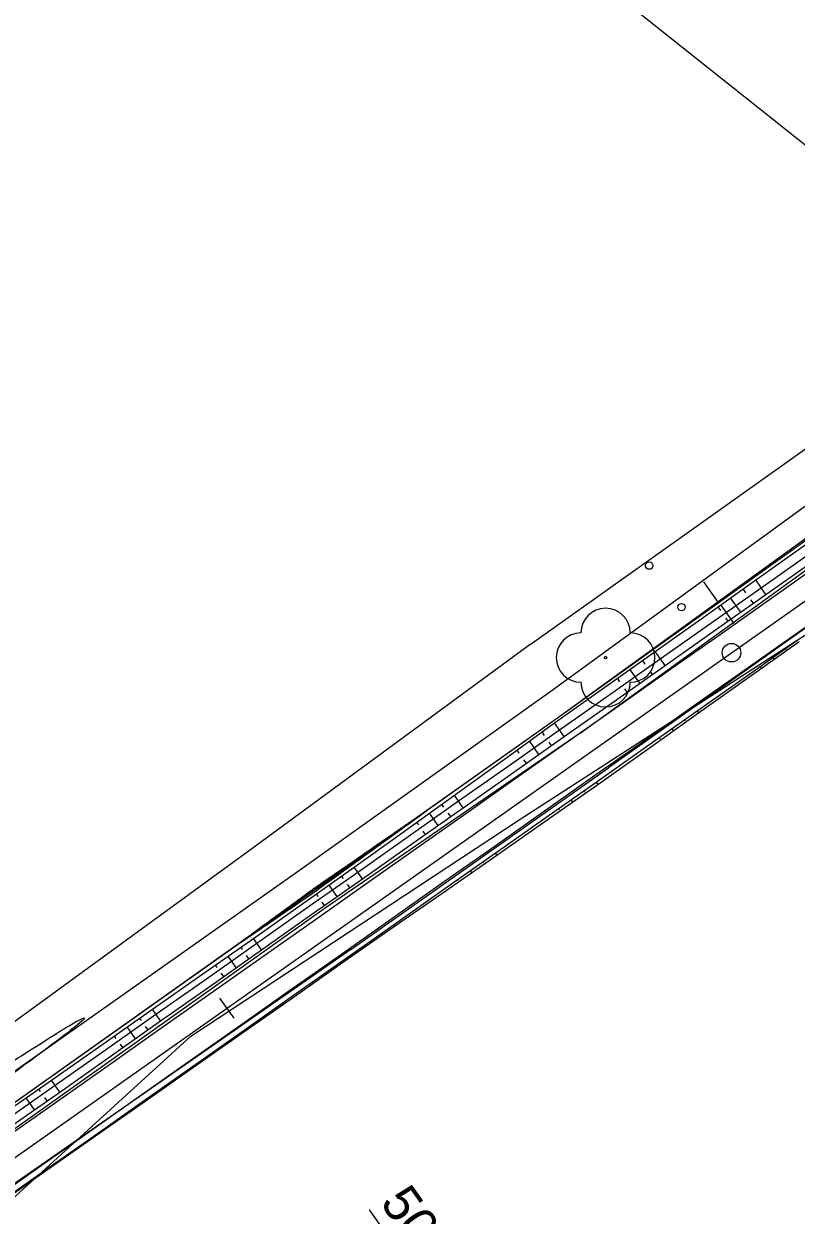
# Model space of a CAD drawing. Extents: x -495905 to -478420, y -1113297 to -1107716.
# Drawn here: x -480429.6 to -480367, y -1112804.5 to -1112708 of the extents above; entities that cross this region are included whole.
import ezdxf

# ---------------------------------------------------------------- set-up
doc = ezdxf.new("R2010")
doc.units = 0
for name, color, linetype in [('2D_VRSTEVNICE', 7, 'Continuous'), ('C14_HATCH_SLOPE_L', 7, 'Continuous'), ('C14_HATCH_SLOPE_R', 7, 'Continuous'), ('C14_HECTOMETRY', 7, 'Continuous'), ('C14_HRANA_TELESO', 7, 'Continuous'), ('C14_KORUNA', 7, 'Continuous'), ('C14_OSA', 7, 'Continuous'), ('C14_PRIKOP', 7, 'Continuous'), ('C14_STANICENI', 7, 'Continuous'), ('C14_VOZOVKA', 7, 'Continuous'), ('C14_ZPEVKRAJ', 7, 'Continuous'), ('ODVODNĚNÍ PLOŠNÉ', 7, 'Continuous'), ('VODNÍ PLOCHY', 7, 'Continuous'), ('zamereni', 7, 'Continuous')]:
    doc.layers.add(name, color=color, linetype=linetype)

msp = doc.modelspace()

# ---------------------------------------------------------------- linework, layer by layer
at = {"layer": '2D_VRSTEVNICE'}
msp.add_lwpolyline([(-480406.384, -1112778.595), (-480406.437, -1112778.631)], dxfattribs=at)
for points in [[(-480406.437, -1112778.631), (-480406.97, -1112778.996), (-480408.777, -1112780.23), (-480413.518, -1112783.482), (-480407.147, -1112778.817), (-480406.617, -1112778.429), (-480406.537, -1112778.372), (-480406.112, -1112778.061), (-480405.733, -1112777.793), (-480399.466, -1112773.47), (-480399.255, -1112773.32), (-480396.075, -1112771.13), (-480399.18, -1112773.398), (-480399.597, -1112773.686), (-480405.959, -1112778.304), (-480406.384, -1112778.595)], [(-480442.21, -1112801.55), (-480418.973, -1112784.86), (-480433.684, -1112793.994), (-480442.824, -1112800.394), (-480442.912, -1112800.451), (-480451.122, -1112807.812), (-480443.69, -1112802.61), (-480442.325, -1112801.633), (-480442.21, -1112801.55)]]:
    msp.add_open_spline(points, degree=2, dxfattribs=at)
at = {"layer": 'C14_HATCH_SLOPE_L'}
for p, q in [((-480369.423, -1112754.196), (-480370.248, -1112753.025)), ((-480371.047, -1112754.06), (-480371.267, -1112753.749)), ((-480373.09, -1112755.504), (-480373.307, -1112755.195)), ((-480371.466, -1112755.637), (-480372.287, -1112754.472)), ((-480370.444, -1112754.916), (-480370.636, -1112754.644)), ((-480372.488, -1112756.357), (-480372.68, -1112756.084)), ((-480377.597, -1112759.957), (-480378.405, -1112758.81)), ((-480379.214, -1112759.833), (-480379.424, -1112759.534)), ((-480381.254, -1112761.277), (-480381.462, -1112760.982)), ((-480379.64, -1112761.397), (-480380.443, -1112760.258)), ((-480378.619, -1112760.677), (-480378.811, -1112760.404)), ((-480380.662, -1112762.117), (-480380.854, -1112761.844)), ((-480385.771, -1112765.717), (-480386.551, -1112764.611)), ((-480387.371, -1112765.616), (-480387.565, -1112765.341)), ((-480389.407, -1112767.067), (-480389.594, -1112766.802)), ((-480387.815, -1112767.157), (-480388.58, -1112766.071)), ((-480386.793, -1112766.437), (-480386.985, -1112766.164)), ((-480388.836, -1112767.877), (-480389.028, -1112767.604)), ((-480393.945, -1112771.478), (-480394.662, -1112770.461)), ((-480395.514, -1112771.422), (-480395.676, -1112771.192)), ((-480395.989, -1112772.918), (-480396.69, -1112771.922)), ((-480394.967, -1112772.198), (-480395.159, -1112771.926)), ((-480397.55, -1112772.873), (-480397.705, -1112772.653)), ((-480397.011, -1112773.638), (-480397.203, -1112773.366)), ((-480402.12, -1112777.238), (-480402.788, -1112776.289)), ((-480403.665, -1112777.215), (-480403.805, -1112777.017)), ((-480404.163, -1112778.678), (-480404.821, -1112777.744)), ((-480403.141, -1112777.958), (-480403.333, -1112777.686)), ((-480405.704, -1112778.662), (-480405.838, -1112778.471)), ((-480405.185, -1112779.398), (-480405.377, -1112779.126)), ((-480410.294, -1112782.998), (-480410.949, -1112782.068)), ((-480411.836, -1112782.98), (-480411.973, -1112782.786)), ((-480412.337, -1112784.438), (-480412.996, -1112783.503)), ((-480411.316, -1112783.718), (-480411.508, -1112783.446)), ((-480413.882, -1112784.417), (-480414.02, -1112784.22)), ((-480413.359, -1112785.158), (-480413.551, -1112784.886)), ((-480418.468, -1112788.759), (-480419.137, -1112787.809)), ((-480420.017, -1112788.73), (-480420.16, -1112788.527)), ((-480422.062, -1112790.168), (-480422.207, -1112789.963)), ((-480420.512, -1112790.199), (-480421.184, -1112789.245)), ((-480419.49, -1112789.479), (-480419.682, -1112789.206)), ((-480421.533, -1112790.919), (-480421.725, -1112790.646)), ((-480426.642, -1112794.519), (-480427.323, -1112793.553)), ((-480428.197, -1112794.482), (-480428.346, -1112794.271)), ((-480428.686, -1112795.959), (-480429.37, -1112794.989)), ((-480427.664, -1112795.239), (-480427.856, -1112794.966))]:
    msp.add_line(p, q, dxfattribs=at)
at = {"layer": 'C14_HATCH_SLOPE_R'}
for p, q in [((-480367.852, -1112758.595), (-480367.807, -1112758.658)), ((-480367.762, -1112758.722), (-480367.762, -1112758.722)), ((-480369.896, -1112760.035), (-480369.848, -1112760.104)), ((-480368.874, -1112759.315), (-480368.781, -1112759.447)), ((-480369.8, -1112760.172), (-480369.8, -1112760.172)), ((-480375.005, -1112763.635), (-480374.892, -1112763.796)), ((-480376.026, -1112764.355), (-480375.968, -1112764.438)), ((-480375.909, -1112764.522), (-480375.909, -1112764.522)), ((-480378.07, -1112765.795), (-480378.007, -1112765.884)), ((-480377.048, -1112765.075), (-480376.927, -1112765.248)), ((-480377.944, -1112765.974), (-480377.944, -1112765.974)), ((-480383.179, -1112769.396), (-480383.039, -1112769.594)), ((-480384.201, -1112770.116), (-480384.132, -1112770.212)), ((-480384.064, -1112770.309), (-480384.064, -1112770.309)), ((-480386.244, -1112771.556), (-480386.18, -1112771.648)), ((-480385.223, -1112770.836), (-480385.09, -1112771.024)), ((-480386.115, -1112771.739), (-480386.115, -1112771.739)), ((-480391.353, -1112775.156), (-480391.241, -1112775.315)), ((-480392.375, -1112775.876), (-480392.32, -1112775.954)), ((-480392.266, -1112776.031), (-480392.266, -1112776.031)), ((-480394.419, -1112777.316), (-480394.368, -1112777.388)), ((-480393.397, -1112776.596), (-480393.291, -1112776.746)), ((-480394.316, -1112777.461), (-480394.316, -1112777.461)), ((-480399.527, -1112780.916), (-480399.442, -1112781.037)), ((-480400.549, -1112781.636), (-480400.508, -1112781.694)), ((-480400.467, -1112781.753), (-480400.467, -1112781.753)), ((-480402.593, -1112783.076), (-480402.555, -1112783.13)), ((-480402.517, -1112783.185), (-480402.517, -1112783.185)), ((-480401.571, -1112782.356), (-480401.492, -1112782.469)), ((-480407.702, -1112786.677), (-480407.634, -1112786.773)), ((-480408.723, -1112787.397), (-480408.69, -1112787.444)), ((-480408.657, -1112787.491), (-480408.657, -1112787.491)), ((-480410.767, -1112788.837), (-480410.735, -1112788.882)), ((-480410.703, -1112788.927), (-480410.703, -1112788.927)), ((-480409.745, -1112788.117), (-480409.68, -1112788.209)), ((-480415.876, -1112792.437), (-480415.819, -1112792.517)), ((-480416.898, -1112793.157), (-480416.87, -1112793.196)), ((-480416.842, -1112793.235), (-480416.842, -1112793.235)), ((-480418.941, -1112794.597), (-480418.915, -1112794.634)), ((-480418.889, -1112794.672), (-480418.889, -1112794.672)), ((-480417.919, -1112793.877), (-480417.866, -1112793.954)), ((-480424.05, -1112798.197), (-480424.005, -1112798.262)), ((-480426.094, -1112799.637), (-480426.051, -1112799.698)), ((-480425.072, -1112798.917), (-480425.05, -1112798.948)), ((-480425.028, -1112798.98), (-480425.028, -1112798.98)), ((-480427.116, -1112800.357), (-480427.095, -1112800.386)), ((-480427.074, -1112800.416), (-480427.074, -1112800.416))]:
    msp.add_line(p, q, dxfattribs=at)
at = {"layer": 'C14_HECTOMETRY'}
msp.add_circle((-480372.214, -1112758.916), 0.75, dxfattribs=at)
at = {"layer": 'C14_HRANA_TELESO'}
for p, q in [((-480370.248, -1112753.025), (-480366.17, -1112750.133)), ((-480374.326, -1112755.918), (-480370.248, -1112753.025)), ((-480378.405, -1112758.81), (-480374.326, -1112755.918)), ((-480370.818, -1112760.896), (-480366.744, -1112757.998)), ((-480382.481, -1112761.706), (-480378.405, -1112758.81)), ((-480374.892, -1112763.796), (-480370.818, -1112760.896)), ((-480386.551, -1112764.611), (-480382.481, -1112761.706)), ((-480378.962, -1112766.699), (-480374.892, -1112763.796)), ((-480390.609, -1112767.532), (-480386.551, -1112764.611)), ((-480383.039, -1112769.594), (-480378.962, -1112766.699)), ((-480394.662, -1112770.461), (-480390.609, -1112767.532)), ((-480387.14, -1112772.454), (-480383.039, -1112769.594)), ((-480398.719, -1112773.384), (-480394.662, -1112770.461)), ((-480391.241, -1112775.315), (-480387.14, -1112772.454)), ((-480402.788, -1112776.289), (-480398.719, -1112773.384)), ((-480395.342, -1112778.176), (-480391.241, -1112775.315)), ((-480406.855, -1112779.199), (-480402.788, -1112776.289)), ((-480399.442, -1112781.037), (-480395.342, -1112778.176)), ((-480410.949, -1112782.068), (-480406.855, -1112779.199)), ((-480403.541, -1112783.9), (-480399.442, -1112781.037)), ((-480415.044, -1112784.938), (-480410.949, -1112782.068)), ((-480407.634, -1112786.773), (-480403.541, -1112783.9)), ((-480419.137, -1112787.809), (-480415.044, -1112784.938)), ((-480411.727, -1112789.645), (-480407.634, -1112786.773)), ((-480423.23, -1112790.681), (-480419.137, -1112787.809)), ((-480415.819, -1112792.517), (-480411.727, -1112789.645)), ((-480427.323, -1112793.553), (-480423.23, -1112790.681)), ((-480419.912, -1112795.39), (-480415.819, -1112792.517)), ((-480431.416, -1112796.425), (-480427.323, -1112793.553)), ((-480424.005, -1112798.262), (-480419.912, -1112795.39)), ((-480428.097, -1112801.134), (-480424.005, -1112798.262)), ((-480432.189, -1112804.008), (-480428.097, -1112801.134))]:
    msp.add_line(p, q, dxfattribs=at)
at = {"layer": 'C14_KORUNA'}
for p, q in [((-480369.423, -1112754.196), (-480365.335, -1112751.316)), ((-480373.51, -1112757.077), (-480369.423, -1112754.196)), ((-480377.597, -1112759.957), (-480373.51, -1112757.077)), ((-480370.918, -1112760.755), (-480366.83, -1112757.875)), ((-480381.684, -1112762.837), (-480377.597, -1112759.957)), ((-480375.005, -1112763.635), (-480370.918, -1112760.755)), ((-480385.771, -1112765.717), (-480381.684, -1112762.837)), ((-480379.092, -1112766.515), (-480375.005, -1112763.635)), ((-480389.858, -1112768.597), (-480385.771, -1112765.717)), ((-480383.179, -1112769.396), (-480379.092, -1112766.515)), ((-480393.945, -1112771.478), (-480389.858, -1112768.597)), ((-480387.266, -1112772.276), (-480383.179, -1112769.396)), ((-480398.032, -1112774.358), (-480393.945, -1112771.478)), ((-480391.353, -1112775.156), (-480387.266, -1112772.276)), ((-480402.12, -1112777.238), (-480398.032, -1112774.358)), ((-480395.44, -1112778.036), (-480391.353, -1112775.156)), ((-480406.207, -1112780.118), (-480402.12, -1112777.238)), ((-480399.527, -1112780.916), (-480395.44, -1112778.036)), ((-480410.294, -1112782.998), (-480406.207, -1112780.118)), ((-480403.615, -1112783.796), (-480399.527, -1112780.916)), ((-480414.381, -1112785.878), (-480410.294, -1112782.998)), ((-480407.702, -1112786.677), (-480403.615, -1112783.796)), ((-480418.468, -1112788.759), (-480414.381, -1112785.878)), ((-480411.789, -1112789.557), (-480407.702, -1112786.677)), ((-480422.555, -1112791.639), (-480418.468, -1112788.759)), ((-480415.876, -1112792.437), (-480411.789, -1112789.557)), ((-480426.642, -1112794.519), (-480422.555, -1112791.639)), ((-480419.963, -1112795.317), (-480415.876, -1112792.437)), ((-480430.729, -1112797.399), (-480426.642, -1112794.519)), ((-480424.05, -1112798.197), (-480419.963, -1112795.317)), ((-480428.137, -1112801.078), (-480424.05, -1112798.197)), ((-480432.224, -1112803.958), (-480428.137, -1112801.078))]:
    msp.add_line(p, q, dxfattribs=at)
at = {"layer": 'C14_OSA'}
msp.add_line((-480462.955, -1112822.861), (-480319.487, -1112721.759), dxfattribs=at)
at = {"layer": 'C14_PRIKOP'}
for p, q in [((-480369.807, -1112753.652), (-480365.719, -1112750.771)), ((-480373.894, -1112756.532), (-480369.807, -1112753.652)), ((-480377.981, -1112759.412), (-480373.894, -1112756.532)), ((-480382.068, -1112762.292), (-480377.981, -1112759.412)), ((-480386.155, -1112765.172), (-480382.068, -1112762.292)), ((-480390.242, -1112768.053), (-480386.155, -1112765.172)), ((-480394.329, -1112770.933), (-480390.242, -1112768.053)), ((-480398.416, -1112773.813), (-480394.329, -1112770.933)), ((-480402.504, -1112776.693), (-480398.416, -1112773.813)), ((-480406.591, -1112779.573), (-480402.504, -1112776.693)), ((-480410.678, -1112782.453), (-480406.591, -1112779.573)), ((-480414.765, -1112785.334), (-480410.678, -1112782.453)), ((-480418.852, -1112788.214), (-480414.765, -1112785.334)), ((-480422.939, -1112791.094), (-480418.852, -1112788.214)), ((-480427.026, -1112793.974), (-480422.939, -1112791.094)), ((-480431.113, -1112796.854), (-480427.026, -1112793.974))]:
    msp.add_line(p, q, dxfattribs=at)
at = {"layer": 'C14_STANICENI'}
for p, q in [((-480412.509, -1112788.535), (-480413.661, -1112786.9)), ((-480401.564, -1112804.066), (-480393.788, -1112815.101))]:
    msp.add_line(p, q, dxfattribs=at)
at = {"layer": 'C14_VOZOVKA'}
for p, q in [((-480369.135, -1112754.605), (-480365.047, -1112751.725)), ((-480373.222, -1112757.485), (-480369.135, -1112754.605)), ((-480367.118, -1112757.466), (-480363.031, -1112754.586)), ((-480377.309, -1112760.366), (-480373.222, -1112757.485)), ((-480371.206, -1112760.346), (-480367.118, -1112757.466)), ((-480381.396, -1112763.246), (-480377.309, -1112760.366)), ((-480375.293, -1112763.226), (-480371.206, -1112760.346)), ((-480385.483, -1112766.126), (-480381.396, -1112763.246)), ((-480379.38, -1112766.107), (-480375.293, -1112763.226)), ((-480389.57, -1112769.006), (-480385.483, -1112766.126)), ((-480383.467, -1112768.987), (-480379.38, -1112766.107)), ((-480393.657, -1112771.886), (-480389.57, -1112769.006)), ((-480387.554, -1112771.867), (-480383.467, -1112768.987)), ((-480397.744, -1112774.766), (-480393.657, -1112771.886)), ((-480391.641, -1112774.747), (-480387.554, -1112771.867)), ((-480401.832, -1112777.647), (-480397.744, -1112774.766)), ((-480395.728, -1112777.627), (-480391.641, -1112774.747)), ((-480405.919, -1112780.527), (-480401.832, -1112777.647)), ((-480399.815, -1112780.508), (-480395.728, -1112777.627)), ((-480410.006, -1112783.407), (-480405.919, -1112780.527)), ((-480403.903, -1112783.388), (-480399.815, -1112780.508)), ((-480414.093, -1112786.287), (-480410.006, -1112783.407)), ((-480407.99, -1112786.268), (-480403.903, -1112783.388)), ((-480418.18, -1112789.167), (-480414.093, -1112786.287)), ((-480412.077, -1112789.148), (-480407.99, -1112786.268)), ((-480422.267, -1112792.047), (-480418.18, -1112789.167)), ((-480416.164, -1112792.028), (-480412.077, -1112789.148)), ((-480426.354, -1112794.928), (-480422.267, -1112792.047)), ((-480420.251, -1112794.908), (-480416.164, -1112792.028)), ((-480430.441, -1112797.808), (-480426.354, -1112794.928)), ((-480424.338, -1112797.789), (-480420.251, -1112794.908)), ((-480428.425, -1112800.669), (-480424.338, -1112797.789)), ((-480432.512, -1112803.549), (-480428.425, -1112800.669))]:
    msp.add_line(p, q, dxfattribs=at)
at = {"layer": 'C14_ZPEVKRAJ'}
for p, q in [((-480369.135, -1112754.605), (-480365.047, -1112751.725)), ((-480373.222, -1112757.485), (-480369.135, -1112754.605)), ((-480367.118, -1112757.466), (-480363.031, -1112754.586)), ((-480377.309, -1112760.366), (-480373.222, -1112757.485)), ((-480371.206, -1112760.346), (-480367.118, -1112757.466)), ((-480381.396, -1112763.246), (-480377.309, -1112760.366)), ((-480375.293, -1112763.226), (-480371.206, -1112760.346)), ((-480385.483, -1112766.126), (-480381.396, -1112763.246)), ((-480379.38, -1112766.107), (-480375.293, -1112763.226)), ((-480389.57, -1112769.006), (-480385.483, -1112766.126)), ((-480383.467, -1112768.987), (-480379.38, -1112766.107)), ((-480393.657, -1112771.886), (-480389.57, -1112769.006)), ((-480387.554, -1112771.867), (-480383.467, -1112768.987)), ((-480397.744, -1112774.766), (-480393.657, -1112771.886)), ((-480391.641, -1112774.747), (-480387.554, -1112771.867)), ((-480401.832, -1112777.647), (-480397.744, -1112774.766)), ((-480395.728, -1112777.627), (-480391.641, -1112774.747)), ((-480405.919, -1112780.527), (-480401.832, -1112777.647)), ((-480399.815, -1112780.508), (-480395.728, -1112777.627)), ((-480410.006, -1112783.407), (-480405.919, -1112780.527)), ((-480403.903, -1112783.388), (-480399.815, -1112780.508)), ((-480414.093, -1112786.287), (-480410.006, -1112783.407)), ((-480407.99, -1112786.268), (-480403.903, -1112783.388)), ((-480418.18, -1112789.167), (-480414.093, -1112786.287)), ((-480412.077, -1112789.148), (-480407.99, -1112786.268)), ((-480422.267, -1112792.047), (-480418.18, -1112789.167)), ((-480416.164, -1112792.028), (-480412.077, -1112789.148)), ((-480426.354, -1112794.928), (-480422.267, -1112792.047)), ((-480420.251, -1112794.908), (-480416.164, -1112792.028)), ((-480430.441, -1112797.808), (-480426.354, -1112794.928)), ((-480424.338, -1112797.789), (-480420.251, -1112794.908)), ((-480428.425, -1112800.669), (-480424.338, -1112797.789)), ((-480432.512, -1112803.549), (-480428.425, -1112800.669))]:
    msp.add_line(p, q, dxfattribs=at)
at = {"layer": 'ODVODNĚNÍ PLOŠNÉ'}
msp.add_lwpolyline([(-480432.091, -1112804.626), (-480416.018, -1112789.992), (-480389.411, -1112772.467), (-480365.684, -1112757.119), (-480350.246, -1112745.769), (-480330.093, -1112730.788), (-480304.823, -1112714.992), (-480282.405, -1112700.61), (-480263.325, -1112687.114), (-480247.718, -1112658.204), (-480226.732, -1112628.236), (-480211.741, -1112602.102), (-480248.572, -1112574.923), (-480285.646, -1112547.479), (-480329.632, -1112514.668), (-480356.945, -1112491.178), (-480396.216, -1112461.355), (-480436.405, -1112435.569)], dxfattribs=at)
at = {"layer": 'VODNÍ PLOCHY'}
msp.add_lwpolyline([(-480023.72, -1112234.82), (-480060.045, -1112321.71), (-480077.82, -1112361.86), (-480081.095, -1112369.41), (-480119.94, -1112455.96), (-480127.03, -1112470.47), (-480143.35, -1112485.25), (-480154.98, -1112496.14), (-480172.63, -1112513.19), (-480185.71, -1112531.87), (-480195.21, -1112551.46), (-480218.07, -1112602.75), (-480229.52, -1112628.13), (-480239.29, -1112644.01), (-480290.47, -1112694.55), (-480316.71, -1112714.42), (-480386.12, -1112764.09), (-480452.3, -1112810.94)], dxfattribs=at)
at = {"layer": 'zamereni'}
for p, q in [((-480460.73, -1112642.55), (-480349.91, -1112730.78)), ((-480388.53, -1112758.26), (-480349.91, -1112730.78)), ((-480348.62, -1112734.2), (-480386.74, -1112761.97)), ((-480347.94, -1112736.44), (-480386.12, -1112764.09)), ((-480384.48, -1112765.43), (-480346.7, -1112738.15)), ((-480343.72, -1112740.97), (-480382.17, -1112768.24)), ((-480374.483, -1112753.187), (-480373.37, -1112754.74)), ((-480372.004, -1112756.543), (-480373.06, -1112755.06)), ((-480388.53, -1112758.26), (-480411.08, -1112774.82)), ((-480382.42, -1112759.31), (-480382.42, -1112759.31)), ((-480386.74, -1112761.97), (-480407.23, -1112776.58)), ((-480386.12, -1112764.09), (-480406.03, -1112778.17)), ((-480384.48, -1112765.43), (-480405.23, -1112779.68)), ((-480403.06, -1112782.97), (-480382.17, -1112768.24)), ((-480411.08, -1112774.82), (-480443.77, -1112798.61)), ((-480407.23, -1112776.58), (-480442.46, -1112801.42)), ((-480406.03, -1112778.17), (-480441.33, -1112803.21)), ((-480405.23, -1112779.68), (-480440.32, -1112804.64)), ((-480403.06, -1112782.97), (-480438.38, -1112807.54))]:
    msp.add_line(p, q, dxfattribs=at)
for centre, radius in [((-480378.88, -1112751.86), 0.3), ((-480376.27, -1112755.22), 0.3), ((-480382.42, -1112759.31), 0.1)]:
    msp.add_circle(centre, radius, dxfattribs=at)
for centre, start, end in [((-480382.42, -1112757.31), 0, 180), ((-480384.42, -1112759.31), 90, 270), ((-480380.42, -1112759.31), 270, 90), ((-480382.42, -1112761.31), 180, 0)]:
    msp.add_arc(centre, 2, start, end, dxfattribs=at)

# ---------------------------------------------------------------- texts
at = {"layer": 'C14_STANICENI'}
msp.add_text('50.00', height=2.999, rotation=305.17217, dxfattribs=at).set_placement((-480400.747, -1112803.489))

doc.saveas('drawing.dxf')
